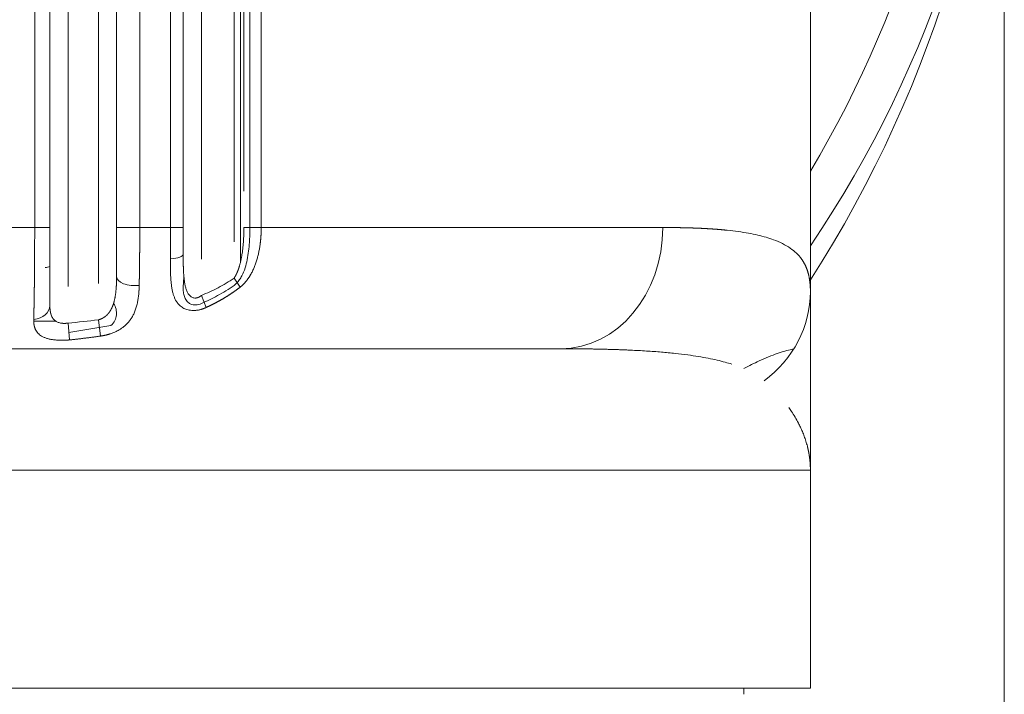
# Model space of a CAD drawing. Header units: millimetres. Extents: x 25069 to 61396, y 8621 to 21558.
# Tile 449 of 656: x 50075 to 50156, y 15989 to 16045. Entities that reach past the tile are written whole.
import ezdxf

# ---------------------------------------------------------------- set-up
doc = ezdxf.new("R2010")
doc.units = ezdxf.units.MM
doc.layers.add('10', color=7, linetype='Continuous')

msp = doc.modelspace()

# ---------------------------------------------------------------- linework, layer by layer
at = {"layer": '10', "color": 7, "linetype": 'Continuous', "lineweight": 15}
for p, q in [((50139.786, 16141.241), (50139.786, 16022.107)), ((50092.759, 16122.592), (50092.759, 16024.527)), ((50093.536, 16122.498), (50093.536, 16027.393)), ((50077.036, 16122.218), (50077.036, 16020.941)), ((50082.536, 16023.314), (50082.536, 16122.218)), ((50082.536, 16027.393), (50082.536, 16121.929)), ((50088.036, 16122.218), (50088.036, 16025.139)), ((50088.036, 16122.135), (50088.036, 16027.393)), ((50077.036, 16121.414), (50077.036, 16027.393)), ((50078.536, 16119.617), (50078.536, 16022.515)), ((50081.036, 16022.779), (50081.036, 16119.618)), ((50089.536, 16119.617), (50089.536, 16024.79)), ((50092.229, 16026.217), (50092.229, 16119.618)), ((50093.046, 16030.394), (50093.046, 16119.553)), ((50094.474, 16119.522), (50094.474, 16027.393)), ((50084.451, 16118.542), (50084.451, 16027.393)), ((50087.001, 16027.393), (50087.001, 16118.752)), ((50075.781, 16027.393), (50075.781, 16118.018)), ((50155.786, 16077.893), (50155.786, 16011.393)), ((50073.231, 16027.393), (50075.781, 16027.393)), ((50075.781, 16027.393), (50077.036, 16027.393)), ((50084.451, 16027.393), (50082.536, 16027.393)), ((50084.451, 16027.393), (50087.001, 16027.393)), ((50087.001, 16027.393), (50088.036, 16027.393)), ((50094.474, 16027.393), (50093.046, 16027.393)), ((50094.474, 16027.393), (50127.607, 16027.393)), ((50092.74, 16022.479), (50092.229, 16023.217)), ((50089.942, 16020.8), (50089.536, 16021.789)), ((50077.504, 16019.682), (50075.703, 16019.67)), ((50078.659, 16018.124), (50078.536, 16019.514)), ((50078.605, 16018.739), (50082.067, 16019.312)), ((50081.205, 16018.436), (50081.036, 16019.779)), ((50119.199, 16017.393), (50007.373, 16017.393)), ((50155.786, 15987.893), (50155.786, 16011.393)), ((50139.786, 16007.393), (49986.786, 16007.393)), ((50139.786, 15989.393), (50139.786, 16007.393)), ((50139.786, 15989.393), (50064.696, 15989.393)), ((50134.286, 15988.893), (50134.286, 15989.393))]:
    msp.add_line(p, q, dxfattribs=at)
for centre, radius, start, end in [((50063.286, 16077.893), 89.185, 329.0625, 30.93187), ((50063.286, 16077.893), 92.5, 325.79437, 359.31118), ((50063.286, 16077.893), 92.5, 325.79437, 359.31118), ((50076.642, 16025.093), 1, 270, 293.2453)]:
    msp.add_arc(centre, radius, start, end, dxfattribs=at)
for centre, major_axis, ratio, start_param, end_param in [((50063.286, 16077.893), (0, -97.5), 0.948718, 0.973796, 1.570796), ((50119.199, 16027.393), (0, 10), 0.840795, 3.141593, 4.712389), ((50086.536, 16025.191), (-1.5, 0), 0.271605, 1.876098, 3.141593), ((50084.036, 16023.338), (1.5, 0), 0.49234, 3.141593, 4.961484), ((50129.786, 16022.107), (10, 0), 0.935222, 5.377816, 6.283185), ((50075.536, 16020.954), (-1.5, 0), 0.762217, 1.682021, 3.141593)]:
    msp.add_ellipse(centre, major_axis=major_axis, ratio=ratio, start_param=start_param, end_param=end_param, dxfattribs=at)
for points, knots in [([(50075.703, 16019.818), (50075.703, 16019.829), (50075.704, 16019.852), (50075.705, 16019.886), (50075.705, 16019.92), (50075.706, 16019.954), (50075.707, 16019.988), (50075.708, 16020.023), (50075.709, 16020.058), (50075.71, 16020.093), (50075.711, 16020.128), (50075.712, 16020.163), (50075.713, 16020.199), (50075.713, 16020.234), (50075.714, 16020.27), (50075.715, 16020.306), (50075.716, 16020.342), (50075.717, 16020.378), (50075.718, 16020.415), (50075.718, 16020.452), (50075.719, 16020.488), (50075.72, 16020.525), (50075.721, 16020.562), (50075.722, 16020.6), (50075.722, 16020.637), (50075.723, 16020.675), (50075.724, 16020.713), (50075.725, 16020.75), (50075.726, 16020.789), (50075.726, 16020.827), (50075.727, 16020.865), (50075.728, 16020.904), (50075.729, 16020.942), (50075.729, 16020.981), (50075.73, 16021.02), (50075.731, 16021.059), (50075.732, 16021.099), (50075.732, 16021.138), (50075.733, 16021.177), (50075.734, 16021.217), (50075.735, 16021.257), (50075.735, 16021.297), (50075.736, 16021.337), (50075.737, 16021.377), (50075.737, 16021.418), (50075.738, 16021.458), (50075.739, 16021.499), (50075.739, 16021.54), (50075.74, 16021.58), (50075.741, 16021.621), (50075.741, 16021.663), (50075.742, 16021.704), (50075.743, 16021.745), (50075.743, 16021.787), (50075.744, 16021.828), (50075.745, 16021.87), (50075.745, 16021.912), (50075.746, 16021.954), (50075.746, 16021.996), (50075.747, 16022.038), (50075.748, 16022.081), (50075.748, 16022.123), (50075.749, 16022.166), (50075.749, 16022.208), (50075.75, 16022.251), (50075.75, 16022.294), (50075.751, 16022.337), (50075.752, 16022.38), (50075.752, 16022.423), (50075.753, 16022.467), (50075.753, 16022.51), (50075.754, 16022.554), (50075.754, 16022.597), (50075.755, 16022.641), (50075.755, 16022.685), (50075.756, 16022.729), (50075.756, 16022.773), (50075.757, 16022.817), (50075.757, 16022.861), (50075.758, 16022.905), (50075.758, 16022.95), (50075.759, 16022.994), (50075.759, 16023.039), (50075.76, 16023.083), (50075.76, 16023.128), (50075.761, 16023.173), (50075.761, 16023.231), (50075.762, 16023.303), (50075.763, 16023.389), (50075.764, 16023.476), (50075.765, 16023.562), (50075.765, 16023.649), (50075.766, 16023.737), (50075.767, 16023.824), (50075.768, 16023.912), (50075.768, 16024), (50075.769, 16024.089), (50075.77, 16024.178), (50075.77, 16024.267), (50075.771, 16024.356), (50075.772, 16024.446), (50075.772, 16024.535), (50075.773, 16024.625), (50075.773, 16024.716), (50075.774, 16024.806), (50075.774, 16024.897), (50075.775, 16024.988), (50075.775, 16025.079), (50075.776, 16025.17), (50075.776, 16025.261), (50075.777, 16025.353), (50075.777, 16025.445), (50075.778, 16025.537), (50075.778, 16025.629), (50075.778, 16025.721), (50075.779, 16025.813), (50075.779, 16025.905), (50075.779, 16025.998), (50075.779, 16026.091), (50075.78, 16026.183), (50075.78, 16026.276), (50075.78, 16026.369), (50075.78, 16026.462), (50075.781, 16026.555), (50075.781, 16026.648), (50075.781, 16026.741), (50075.781, 16026.834), (50075.781, 16026.927), (50075.781, 16027.021), (50075.781, 16027.114), (50075.781, 16027.207), (50075.781, 16027.3), (50075.781, 16027.362), (50075.781, 16027.393)], [0, 0, 0, 0, 0.006009, 0.012014, 0.018016, 0.024016, 0.030012, 0.036005, 0.041994, 0.047981, 0.053964, 0.059945, 0.065922, 0.071896, 0.077867, 0.083835, 0.089799, 0.095761, 0.101719, 0.107675, 0.113627, 0.119576, 0.125522, 0.131464, 0.137404, 0.14334, 0.149274, 0.155204, 0.161131, 0.167055, 0.172976, 0.178894, 0.184809, 0.19072, 0.196629, 0.202534, 0.208436, 0.214335, 0.220231, 0.226124, 0.232014, 0.237901, 0.243785, 0.249665, 0.255543, 0.261417, 0.267288, 0.273157, 0.279022, 0.284884, 0.290743, 0.296599, 0.302451, 0.308301, 0.314148, 0.319991, 0.325832, 0.331669, 0.337504, 0.343335, 0.349163, 0.354989, 0.360811, 0.36663, 0.372446, 0.378259, 0.384069, 0.389876, 0.39568, 0.40148, 0.407278, 0.413073, 0.418865, 0.424653, 0.430439, 0.436221, 0.442001, 0.447777, 0.453551, 0.459321, 0.465089, 0.470853, 0.476615, 0.482373, 0.488129, 0.493881, 0.499631, 0.510575, 0.521516, 0.532454, 0.543389, 0.554321, 0.565249, 0.576175, 0.587097, 0.598016, 0.608932, 0.619845, 0.630755, 0.641661, 0.652565, 0.663466, 0.674364, 0.685259, 0.696151, 0.70704, 0.717926, 0.728809, 0.739689, 0.750566, 0.761441, 0.772313, 0.783182, 0.794048, 0.804911, 0.815772, 0.82663, 0.837485, 0.848337, 0.859187, 0.870034, 0.880879, 0.891721, 0.90256, 0.913397, 0.924231, 0.935062, 0.945892, 0.956718, 0.967542, 0.978364, 0.989183, 1, 1, 1, 1]), ([(50077.036, 16027.393), (50077.036, 16027.085), (50077.036, 16026.779), (50077.036, 16026.17), (50077.036, 16025.865), (50077.036, 16024.968), (50077.036, 16024.394), (50077.036, 16023.566), (50077.036, 16023.295), (50077.036, 16022.77), (50077.036, 16022.518), (50077.036, 16021.794), (50077.036, 16021.353), (50077.036, 16020.954)], [0, 0, 0, 0, 0.125, 0.125, 0.25, 0.25, 0.5, 0.5, 0.625, 0.625, 0.75, 0.75, 1, 1, 1, 1]), ([(50082.536, 16023.338), (50082.536, 16023.647), (50082.536, 16023.967), (50082.536, 16024.624), (50082.536, 16024.963), (50082.536, 16025.985), (50082.536, 16026.681), (50082.536, 16027.393)], [0, 0, 0, 0, 0.25, 0.25, 0.5, 0.5, 1, 1, 1, 1]), ([(50084.451, 16027.393), (50084.451, 16027.376), (50084.451, 16027.342), (50084.451, 16027.29), (50084.451, 16027.239), (50084.451, 16027.187), (50084.451, 16027.136), (50084.451, 16027.084), (50084.451, 16027.033), (50084.451, 16026.981), (50084.451, 16026.93), (50084.451, 16026.878), (50084.451, 16026.827), (50084.451, 16026.775), (50084.45, 16026.724), (50084.45, 16026.673), (50084.45, 16026.621), (50084.45, 16026.57), (50084.45, 16026.518), (50084.45, 16026.467), (50084.45, 16026.416), (50084.449, 16026.364), (50084.449, 16026.313), (50084.449, 16026.262), (50084.449, 16026.21), (50084.449, 16026.159), (50084.448, 16026.108), (50084.448, 16026.057), (50084.448, 16026.005), (50084.448, 16025.954), (50084.447, 16025.903), (50084.447, 16025.852), (50084.447, 16025.801), (50084.446, 16025.75), (50084.446, 16025.699), (50084.446, 16025.648), (50084.445, 16025.597), (50084.445, 16025.546), (50084.445, 16025.495), (50084.444, 16025.445), (50084.444, 16025.394), (50084.444, 16025.343), (50084.443, 16025.293), (50084.443, 16025.242), (50084.442, 16025.192), (50084.442, 16025.141), (50084.441, 16025.091), (50084.441, 16025.04), (50084.441, 16024.99), (50084.44, 16024.94), (50084.44, 16024.889), (50084.439, 16024.839), (50084.439, 16024.789), (50084.438, 16024.739), (50084.438, 16024.689), (50084.437, 16024.639), (50084.437, 16024.59), (50084.436, 16024.54), (50084.435, 16024.49), (50084.435, 16024.441), (50084.434, 16024.391), (50084.434, 16024.342), (50084.433, 16024.292), (50084.433, 16024.243), (50084.432, 16024.194), (50084.431, 16024.144), (50084.431, 16024.095), (50084.43, 16024.046), (50084.429, 16023.998), (50084.429, 16023.949), (50084.428, 16023.9), (50084.427, 16023.851), (50084.427, 16023.803), (50084.426, 16023.754), (50084.425, 16023.706), (50084.424, 16023.658), (50084.424, 16023.609), (50084.423, 16023.561), (50084.422, 16023.513), (50084.421, 16023.466), (50084.421, 16023.418), (50084.42, 16023.37), (50084.419, 16023.322), (50084.418, 16023.275), (50084.417, 16023.228), (50084.417, 16023.18), (50084.416, 16023.133), (50084.415, 16023.086), (50084.414, 16023.039), (50084.413, 16022.992), (50084.412, 16022.946), (50084.412, 16022.899), (50084.411, 16022.852), (50084.41, 16022.806), (50084.409, 16022.76), (50084.408, 16022.714), (50084.407, 16022.668), (50084.406, 16022.637), (50084.406, 16022.622)], [0, 0, 0, 0, 0.010324, 0.020649, 0.030976, 0.041304, 0.051633, 0.061965, 0.072297, 0.082631, 0.092967, 0.103304, 0.113643, 0.123984, 0.134326, 0.14467, 0.155015, 0.165362, 0.175711, 0.186061, 0.196414, 0.206767, 0.217123, 0.227481, 0.23784, 0.248201, 0.258564, 0.268929, 0.279295, 0.289664, 0.300034, 0.310406, 0.32078, 0.331156, 0.341535, 0.351915, 0.362297, 0.372681, 0.383067, 0.393455, 0.403845, 0.414237, 0.424632, 0.435028, 0.445427, 0.455827, 0.46623, 0.476635, 0.487043, 0.497452, 0.507864, 0.518278, 0.528694, 0.539112, 0.549533, 0.559956, 0.570381, 0.580809, 0.591239, 0.601671, 0.612106, 0.622543, 0.632982, 0.643424, 0.653869, 0.664316, 0.674765, 0.685217, 0.695671, 0.706128, 0.716587, 0.727049, 0.737514, 0.747981, 0.75845, 0.768922, 0.779397, 0.789875, 0.800355, 0.810838, 0.821323, 0.831811, 0.842302, 0.852796, 0.863292, 0.873791, 0.884293, 0.894798, 0.905305, 0.915816, 0.926329, 0.936844, 0.947363, 0.957885, 0.968409, 0.978937, 0.989467, 1, 1, 1, 1]), ([(50086.987, 16024.803), (50086.987, 16024.819), (50086.988, 16024.853), (50086.988, 16024.902), (50086.989, 16024.952), (50086.989, 16025.002), (50086.99, 16025.052), (50086.99, 16025.102), (50086.991, 16025.152), (50086.991, 16025.202), (50086.992, 16025.253), (50086.992, 16025.303), (50086.993, 16025.353), (50086.993, 16025.404), (50086.993, 16025.454), (50086.994, 16025.505), (50086.994, 16025.555), (50086.995, 16025.606), (50086.995, 16025.656), (50086.995, 16025.707), (50086.996, 16025.758), (50086.996, 16025.808), (50086.996, 16025.859), (50086.997, 16025.91), (50086.997, 16025.961), (50086.997, 16026.012), (50086.998, 16026.062), (50086.998, 16026.113), (50086.998, 16026.164), (50086.998, 16026.215), (50086.999, 16026.266), (50086.999, 16026.317), (50086.999, 16026.369), (50086.999, 16026.42), (50087, 16026.471), (50087, 16026.522), (50087, 16026.573), (50087, 16026.624), (50087, 16026.675), (50087, 16026.727), (50087, 16026.778), (50087.001, 16026.829), (50087.001, 16026.88), (50087.001, 16026.932), (50087.001, 16026.983), (50087.001, 16027.034), (50087.001, 16027.085), (50087.001, 16027.137), (50087.001, 16027.188), (50087.001, 16027.239), (50087.001, 16027.291), (50087.001, 16027.342), (50087.001, 16027.376), (50087.001, 16027.393)], [0, 0, 0, 0, 0.019674, 0.039345, 0.059012, 0.078676, 0.098337, 0.117995, 0.13765, 0.157302, 0.17695, 0.196596, 0.216239, 0.235879, 0.255516, 0.27515, 0.294782, 0.31441, 0.334036, 0.35366, 0.37328, 0.392899, 0.412514, 0.432127, 0.451738, 0.471346, 0.490952, 0.510555, 0.530156, 0.549755, 0.569352, 0.588947, 0.608539, 0.628129, 0.647717, 0.667304, 0.686888, 0.70647, 0.72605, 0.745629, 0.765206, 0.784781, 0.804354, 0.823925, 0.843495, 0.863064, 0.88263, 0.902196, 0.921759, 0.941321, 0.960882, 0.980442, 1, 1, 1, 1]), ([(50092.229, 16023.217), (50092.232, 16023.222), (50092.24, 16023.232), (50092.251, 16023.248), (50092.261, 16023.264), (50092.272, 16023.28), (50092.283, 16023.296), (50092.294, 16023.313), (50092.304, 16023.33), (50092.315, 16023.347), (50092.326, 16023.365), (50092.336, 16023.383), (50092.346, 16023.401), (50092.357, 16023.419), (50092.367, 16023.437), (50092.377, 16023.456), (50092.387, 16023.475), (50092.398, 16023.495), (50092.408, 16023.514), (50092.418, 16023.534), (50092.428, 16023.554), (50092.437, 16023.575), (50092.447, 16023.595), (50092.457, 16023.616), (50092.467, 16023.637), (50092.476, 16023.659), (50092.486, 16023.68), (50092.495, 16023.702), (50092.504, 16023.724), (50092.514, 16023.747), (50092.523, 16023.769), (50092.532, 16023.792), (50092.541, 16023.816), (50092.55, 16023.839), (50092.559, 16023.863), (50092.568, 16023.887), (50092.577, 16023.911), (50092.586, 16023.936), (50092.595, 16023.96), (50092.603, 16023.985), (50092.612, 16024.011), (50092.621, 16024.036), (50092.629, 16024.062), (50092.637, 16024.088), (50092.646, 16024.114), (50092.654, 16024.141), (50092.662, 16024.168), (50092.692, 16024.266), (50092.739, 16024.44), (50092.799, 16024.696), (50092.852, 16024.965), (50092.897, 16025.236), (50092.934, 16025.505), (50092.965, 16025.77), (50092.991, 16026.04), (50093.008, 16026.263), (50093.018, 16026.434), (50093.025, 16026.553), (50093.03, 16026.672), (50093.035, 16026.791), (50093.039, 16026.911), (50093.042, 16027.031), (50093.044, 16027.151), (50093.045, 16027.272), (50093.046, 16027.353), (50093.046, 16027.393)], [0, 0, 0, 0, 0.00439, 0.008821, 0.013295, 0.017811, 0.02237, 0.026973, 0.031619, 0.036309, 0.041045, 0.045824, 0.05065, 0.055521, 0.060438, 0.065401, 0.070411, 0.075468, 0.080572, 0.085724, 0.090923, 0.096171, 0.101467, 0.106812, 0.112206, 0.117649, 0.123141, 0.128683, 0.134275, 0.139918, 0.14561, 0.151353, 0.157147, 0.162992, 0.168888, 0.174836, 0.180835, 0.186885, 0.192988, 0.199143, 0.20535, 0.211609, 0.217921, 0.224286, 0.230704, 0.237175, 0.243699, 0.250276, 0.308571, 0.36962, 0.433497, 0.500265, 0.560817, 0.622625, 0.685721, 0.750137, 0.777601, 0.805134, 0.832739, 0.860419, 0.888174, 0.916008, 0.943923, 0.971919, 1, 1, 1, 1]), ([(50092.235, 16022.621), (50092.316, 16022.679), (50092.391, 16022.746), (50092.544, 16022.903), (50092.62, 16022.998), (50092.756, 16023.195), (50092.817, 16023.296), (50092.982, 16023.61), (50093.07, 16023.832), (50093.215, 16024.281), (50093.271, 16024.509), (50093.411, 16025.203), (50093.465, 16025.681), (50093.524, 16026.57), (50093.536, 16026.982), (50093.536, 16027.393)], [0, 0, 0, 0, 0.057097, 0.057097, 0.127263, 0.127263, 0.197429, 0.197429, 0.337762, 0.337762, 0.478094, 0.478094, 0.758759, 0.758759, 1, 1, 1, 1]), ([(50094.474, 16027.393), (50094.474, 16027.377), (50094.474, 16027.345), (50094.474, 16027.297), (50094.473, 16027.249), (50094.473, 16027.202), (50094.472, 16027.154), (50094.471, 16027.107), (50094.469, 16027.059), (50094.468, 16027.012), (50094.466, 16026.965), (50094.464, 16026.918), (50094.462, 16026.871), (50094.459, 16026.824), (50094.457, 16026.777), (50094.454, 16026.731), (50094.451, 16026.684), (50094.448, 16026.638), (50094.445, 16026.592), (50094.441, 16026.546), (50094.437, 16026.5), (50094.433, 16026.454), (50094.429, 16026.408), (50094.425, 16026.362), (50094.42, 16026.317), (50094.415, 16026.272), (50094.411, 16026.226), (50094.405, 16026.181), (50094.4, 16026.136), (50094.395, 16026.091), (50094.376, 16025.944), (50094.339, 16025.698), (50094.276, 16025.362), (50094.202, 16025.041), (50094.13, 16024.778), (50094.065, 16024.568), (50094.01, 16024.407), (50093.954, 16024.253), (50093.893, 16024.1), (50093.826, 16023.947), (50093.755, 16023.795), (50093.68, 16023.648), (50093.618, 16023.536), (50093.571, 16023.456), (50093.541, 16023.406), (50093.511, 16023.357), (50093.48, 16023.309), (50093.45, 16023.263), (50093.418, 16023.217), (50093.387, 16023.171), (50093.355, 16023.127), (50093.323, 16023.084), (50093.291, 16023.042), (50093.259, 16023), (50093.226, 16022.959), (50093.193, 16022.92), (50093.159, 16022.881), (50093.126, 16022.843), (50093.092, 16022.805), (50093.058, 16022.769), (50093.024, 16022.733), (50092.989, 16022.699), (50092.954, 16022.665), (50092.919, 16022.632), (50092.884, 16022.6), (50092.848, 16022.569), (50092.813, 16022.538), (50092.777, 16022.508), (50092.752, 16022.489), (50092.74, 16022.479)], [0, 0, 0, 0, 0.008861, 0.017703, 0.026525, 0.035329, 0.044113, 0.052878, 0.061625, 0.070353, 0.079062, 0.087752, 0.096423, 0.105076, 0.113711, 0.122327, 0.130924, 0.139504, 0.148065, 0.156608, 0.165132, 0.173639, 0.182128, 0.190599, 0.199051, 0.207487, 0.215904, 0.224304, 0.232686, 0.241051, 0.249398, 0.31544, 0.379039, 0.44024, 0.499097, 0.531881, 0.563647, 0.594406, 0.624173, 0.656412, 0.687974, 0.718882, 0.749161, 0.760129, 0.770977, 0.781706, 0.792318, 0.802814, 0.813196, 0.823466, 0.833625, 0.843675, 0.853619, 0.863458, 0.873194, 0.882829, 0.892365, 0.901806, 0.911152, 0.920407, 0.929572, 0.938651, 0.947645, 0.956558, 0.965393, 0.974151, 0.982836, 0.991452, 1, 1, 1, 1]), ([(50127.607, 16027.393), (50127.632, 16027.393), (50127.682, 16027.393), (50127.756, 16027.393), (50127.83, 16027.393), (50127.904, 16027.393), (50127.977, 16027.393), (50128.05, 16027.392), (50128.123, 16027.392), (50128.196, 16027.391), (50128.268, 16027.391), (50128.34, 16027.39), (50128.412, 16027.39), (50128.483, 16027.389), (50128.554, 16027.388), (50128.625, 16027.387), (50128.695, 16027.386), (50128.765, 16027.385), (50128.835, 16027.384), (50128.905, 16027.383), (50128.974, 16027.382), (50129.043, 16027.381), (50129.111, 16027.38), (50129.18, 16027.378), (50129.248, 16027.377), (50129.315, 16027.375), (50129.383, 16027.374), (50129.45, 16027.372), (50129.517, 16027.371), (50129.584, 16027.369), (50129.65, 16027.367), (50129.716, 16027.365), (50129.782, 16027.363), (50129.847, 16027.362), (50129.912, 16027.36), (50129.977, 16027.357), (50130.042, 16027.355), (50130.106, 16027.353), (50130.17, 16027.351), (50130.234, 16027.348), (50130.297, 16027.346), (50130.36, 16027.344), (50130.423, 16027.341), (50130.485, 16027.339), (50130.548, 16027.336), (50130.61, 16027.333), (50130.672, 16027.33), (50130.733, 16027.328), (50130.794, 16027.325), (50130.855, 16027.322), (50130.916, 16027.319), (50130.976, 16027.316), (50131.036, 16027.313), (50131.096, 16027.309), (50131.155, 16027.306), (50131.214, 16027.303), (50131.273, 16027.299), (50131.332, 16027.296), (50131.391, 16027.293), (50131.449, 16027.289), (50131.507, 16027.285), (50131.564, 16027.282), (50131.621, 16027.278), (50131.678, 16027.274), (50131.735, 16027.27), (50131.792, 16027.266), (50131.848, 16027.262), (50131.904, 16027.258), (50131.96, 16027.254), (50132.015, 16027.25), (50132.07, 16027.246), (50132.125, 16027.241), (50132.18, 16027.237), (50132.234, 16027.233), (50132.288, 16027.228), (50132.342, 16027.223), (50132.396, 16027.219), (50132.449, 16027.214), (50132.502, 16027.209), (50132.555, 16027.205), (50132.608, 16027.2), (50132.66, 16027.195), (50132.712, 16027.19), (50132.764, 16027.185), (50132.815, 16027.18), (50132.867, 16027.174), (50133.219, 16027.138), (50133.843, 16027.063), (50134.683, 16026.929), (50135.444, 16026.773), (50136.13, 16026.594), (50136.825, 16026.365), (50137.502, 16026.074), (50138.13, 16025.705), (50138.643, 16025.289), (50138.931, 16024.962), (50139.074, 16024.764), (50139.108, 16024.715), (50139.141, 16024.665), (50139.173, 16024.615), (50139.205, 16024.565), (50139.235, 16024.514), (50139.264, 16024.462), (50139.293, 16024.41), (50139.321, 16024.358), (50139.347, 16024.305), (50139.373, 16024.252), (50139.398, 16024.198), (50139.422, 16024.144), (50139.445, 16024.089), (50139.468, 16024.034), (50139.489, 16023.979), (50139.51, 16023.923), (50139.53, 16023.867), (50139.549, 16023.81), (50139.567, 16023.753), (50139.585, 16023.695), (50139.601, 16023.637), (50139.617, 16023.578), (50139.632, 16023.519), (50139.646, 16023.46), (50139.66, 16023.4), (50139.673, 16023.339), (50139.685, 16023.278), (50139.696, 16023.217), (50139.707, 16023.155), (50139.717, 16023.093), (50139.726, 16023.031), (50139.735, 16022.968), (50139.743, 16022.904), (50139.75, 16022.84), (50139.756, 16022.776), (50139.762, 16022.711), (50139.767, 16022.646), (50139.772, 16022.58), (50139.776, 16022.514), (50139.779, 16022.447), (50139.782, 16022.38), (50139.784, 16022.313), (50139.785, 16022.245), (50139.786, 16022.176), (50139.786, 16022.13), (50139.786, 16022.107)], [0, 0, 0, 0, 0.003121, 0.006238, 0.009351, 0.01246, 0.015564, 0.018665, 0.021762, 0.024854, 0.027942, 0.031027, 0.034107, 0.037183, 0.040256, 0.043324, 0.046388, 0.049448, 0.052504, 0.055555, 0.058603, 0.061647, 0.064687, 0.067722, 0.070754, 0.073781, 0.076805, 0.079824, 0.082839, 0.085851, 0.088858, 0.091861, 0.09486, 0.097855, 0.100846, 0.103833, 0.106816, 0.109795, 0.112769, 0.11574, 0.118707, 0.12167, 0.124628, 0.127583, 0.130533, 0.13348, 0.136422, 0.13936, 0.142295, 0.145225, 0.148151, 0.151074, 0.153992, 0.156906, 0.159816, 0.162722, 0.165624, 0.168522, 0.171416, 0.174306, 0.177192, 0.180074, 0.182952, 0.185825, 0.188695, 0.191561, 0.194423, 0.19728, 0.200134, 0.202984, 0.205829, 0.208671, 0.211508, 0.214342, 0.217171, 0.219997, 0.222818, 0.225636, 0.228449, 0.231259, 0.234064, 0.236865, 0.239663, 0.242456, 0.245246, 0.248031, 0.250812, 0.302891, 0.353852, 0.403704, 0.452453, 0.500107, 0.565577, 0.62908, 0.690643, 0.750296, 0.756165, 0.762013, 0.767842, 0.77365, 0.779438, 0.785207, 0.790955, 0.796683, 0.802392, 0.808081, 0.813749, 0.819399, 0.825028, 0.830638, 0.836228, 0.841798, 0.847349, 0.85288, 0.858392, 0.863884, 0.869357, 0.87481, 0.880245, 0.88566, 0.891055, 0.896432, 0.901789, 0.907127, 0.912446, 0.917746, 0.923027, 0.92829, 0.933533, 0.938757, 0.943963, 0.94915, 0.954318, 0.959468, 0.964599, 0.969711, 0.974805, 0.979881, 0.984938, 0.989977, 0.994998, 1, 1, 1, 1]), ([(50088.036, 16025.191), (50088.036, 16025.171), (50088.036, 16025.131), (50088.036, 16025.072), (50088.036, 16025.012), (50088.037, 16024.953), (50088.037, 16024.894), (50088.037, 16024.836), (50088.038, 16024.778), (50088.038, 16024.72), (50088.039, 16024.663), (50088.039, 16024.606), (50088.04, 16024.549), (50088.041, 16024.493), (50088.042, 16024.437), (50088.043, 16024.381), (50088.044, 16024.325), (50088.045, 16024.27), (50088.046, 16024.216), (50088.048, 16024.161), (50088.05, 16024.107), (50088.051, 16024.054), (50088.056, 16023.911), (50088.066, 16023.687), (50088.087, 16023.388), (50088.115, 16023.108), (50088.146, 16022.88), (50088.179, 16022.697), (50088.209, 16022.557), (50088.243, 16022.425), (50088.283, 16022.293), (50088.332, 16022.162), (50088.39, 16022.036), (50088.454, 16021.924), (50088.531, 16021.818), (50088.624, 16021.721), (50088.736, 16021.643), (50088.858, 16021.592), (50088.953, 16021.577), (50089.015, 16021.575), (50089.042, 16021.576), (50089.069, 16021.578), (50089.096, 16021.581), (50089.123, 16021.585), (50089.151, 16021.59), (50089.178, 16021.596), (50089.205, 16021.604), (50089.233, 16021.613), (50089.261, 16021.623), (50089.288, 16021.634), (50089.316, 16021.647), (50089.343, 16021.66), (50089.371, 16021.675), (50089.399, 16021.691), (50089.426, 16021.708), (50089.454, 16021.727), (50089.482, 16021.746), (50089.509, 16021.767), (50089.527, 16021.782), (50089.536, 16021.789)], [0, 0, 0, 0, 0.012457, 0.024852, 0.037186, 0.049459, 0.061671, 0.073823, 0.085914, 0.097944, 0.109915, 0.121827, 0.133678, 0.145471, 0.157205, 0.16888, 0.180497, 0.192056, 0.203557, 0.215001, 0.226387, 0.237717, 0.24899, 0.316448, 0.380444, 0.441068, 0.498426, 0.531833, 0.563775, 0.59429, 0.623423, 0.657861, 0.69006, 0.720168, 0.748366, 0.783265, 0.815227, 0.845106, 0.87394, 0.87982, 0.885686, 0.89155, 0.897421, 0.903308, 0.909224, 0.915176, 0.921176, 0.927232, 0.933354, 0.939551, 0.945831, 0.952204, 0.958675, 0.965254, 0.971948, 0.978763, 0.985706, 0.992783, 1, 1, 1, 1]), ([(50089.942, 16020.8), (50089.935, 16020.796), (50089.92, 16020.79), (50089.897, 16020.779), (50089.875, 16020.769), (50089.852, 16020.76), (50089.829, 16020.75), (50089.807, 16020.741), (50089.784, 16020.732), (50089.761, 16020.723), (50089.738, 16020.714), (50089.716, 16020.706), (50089.693, 16020.697), (50089.67, 16020.689), (50089.648, 16020.682), (50089.625, 16020.674), (50089.602, 16020.667), (50089.579, 16020.66), (50089.557, 16020.653), (50089.534, 16020.646), (50089.482, 16020.631), (50089.4, 16020.61), (50089.29, 16020.587), (50089.18, 16020.57), (50089.033, 16020.553), (50088.852, 16020.545), (50088.641, 16020.559), (50088.44, 16020.594), (50088.256, 16020.65), (50088.087, 16020.723), (50087.934, 16020.813), (50087.792, 16020.921), (50087.655, 16021.055), (50087.524, 16021.219), (50087.404, 16021.415), (50087.302, 16021.636), (50087.216, 16021.88), (50087.146, 16022.148), (50087.089, 16022.445), (50087.046, 16022.77), (50087.02, 16023.063), (50087.005, 16023.314), (50086.996, 16023.515), (50086.989, 16023.725), (50086.986, 16023.894), (50086.985, 16024.02), (50086.984, 16024.099), (50086.984, 16024.181), (50086.984, 16024.265), (50086.984, 16024.35), (50086.984, 16024.437), (50086.985, 16024.526), (50086.985, 16024.616), (50086.986, 16024.709), (50086.987, 16024.771), (50086.987, 16024.803)], [0, 0, 0, 0, 0.003417, 0.00682, 0.010211, 0.01359, 0.016957, 0.020312, 0.023657, 0.026992, 0.030316, 0.033631, 0.036937, 0.040235, 0.043524, 0.046806, 0.050081, 0.053349, 0.056612, 0.059868, 0.06312, 0.078964, 0.094632, 0.110186, 0.125689, 0.157075, 0.188494, 0.219812, 0.251655, 0.281715, 0.312399, 0.344044, 0.376956, 0.416774, 0.458385, 0.502125, 0.546801, 0.593932, 0.643718, 0.696325, 0.751899, 0.781538, 0.812024, 0.843368, 0.875582, 0.887043, 0.898722, 0.910617, 0.922731, 0.935062, 0.947612, 0.96038, 0.973367, 0.986574, 1, 1, 1, 1]), ([(50081.036, 16019.779), (50081.042, 16019.781), (50081.053, 16019.783), (50081.069, 16019.788), (50081.085, 16019.792), (50081.102, 16019.797), (50081.118, 16019.802), (50081.134, 16019.807), (50081.15, 16019.813), (50081.167, 16019.818), (50081.183, 16019.824), (50081.199, 16019.83), (50081.215, 16019.836), (50081.231, 16019.842), (50081.246, 16019.848), (50081.262, 16019.855), (50081.278, 16019.862), (50081.294, 16019.869), (50081.309, 16019.876), (50081.325, 16019.883), (50081.34, 16019.891), (50081.356, 16019.898), (50081.371, 16019.906), (50081.386, 16019.914), (50081.402, 16019.923), (50081.417, 16019.931), (50081.432, 16019.94), (50081.447, 16019.948), (50081.462, 16019.957), (50081.476, 16019.967), (50081.491, 16019.976), (50081.506, 16019.986), (50081.52, 16019.995), (50081.535, 16020.005), (50081.549, 16020.015), (50081.564, 16020.026), (50081.578, 16020.036), (50081.592, 16020.047), (50081.606, 16020.057), (50081.62, 16020.069), (50081.634, 16020.08), (50081.648, 16020.091), (50081.662, 16020.103), (50081.675, 16020.114), (50081.689, 16020.126), (50081.702, 16020.138), (50081.715, 16020.151), (50081.729, 16020.163), (50081.742, 16020.176), (50081.755, 16020.189), (50081.768, 16020.202), (50081.78, 16020.215), (50081.793, 16020.228), (50081.806, 16020.242), (50081.818, 16020.256), (50081.831, 16020.27), (50081.843, 16020.284), (50081.855, 16020.298), (50081.867, 16020.313), (50081.879, 16020.327), (50081.891, 16020.342), (50081.903, 16020.357), (50081.915, 16020.372), (50081.926, 16020.388), (50081.938, 16020.403), (50081.949, 16020.419), (50081.96, 16020.435), (50081.971, 16020.451), (50081.982, 16020.468), (50081.993, 16020.484), (50082.004, 16020.501), (50082.015, 16020.518), (50082.025, 16020.535), (50082.036, 16020.552), (50082.046, 16020.57), (50082.056, 16020.587), (50082.066, 16020.605), (50082.076, 16020.623), (50082.086, 16020.641), (50082.096, 16020.66), (50082.106, 16020.678), (50082.115, 16020.697), (50082.125, 16020.716), (50082.134, 16020.735), (50082.143, 16020.754), (50082.152, 16020.774), (50082.161, 16020.793), (50082.17, 16020.813), (50082.179, 16020.833), (50082.188, 16020.853), (50082.196, 16020.874), (50082.204, 16020.894), (50082.213, 16020.915), (50082.221, 16020.936), (50082.229, 16020.957), (50082.237, 16020.978), (50082.245, 16021), (50082.253, 16021.021), (50082.26, 16021.043), (50082.268, 16021.065), (50082.275, 16021.088), (50082.282, 16021.11), (50082.289, 16021.132), (50082.297, 16021.155), (50082.303, 16021.178), (50082.31, 16021.201), (50082.317, 16021.225), (50082.324, 16021.248), (50082.335, 16021.289), (50082.35, 16021.349), (50082.369, 16021.428), (50082.387, 16021.508), (50082.404, 16021.59), (50082.419, 16021.673), (50082.434, 16021.758), (50082.447, 16021.845), (50082.459, 16021.933), (50082.471, 16022.023), (50082.481, 16022.115), (50082.49, 16022.208), (50082.499, 16022.303), (50082.506, 16022.399), (50082.513, 16022.497), (50082.519, 16022.596), (50082.524, 16022.698), (50082.528, 16022.8), (50082.531, 16022.905), (50082.533, 16023.011), (50082.535, 16023.118), (50082.536, 16023.227), (50082.536, 16023.301), (50082.536, 16023.338)], [0, 0, 0, 0, 0.003819, 0.007641, 0.011466, 0.015295, 0.019129, 0.022967, 0.02681, 0.03066, 0.034515, 0.038377, 0.042245, 0.046122, 0.050006, 0.053899, 0.0578, 0.06171, 0.065631, 0.069561, 0.073502, 0.077453, 0.081416, 0.085391, 0.089378, 0.093378, 0.09739, 0.101416, 0.105456, 0.109509, 0.113578, 0.117661, 0.121759, 0.125874, 0.130004, 0.134151, 0.138314, 0.142495, 0.146693, 0.150908, 0.155143, 0.159395, 0.163666, 0.167957, 0.172267, 0.176597, 0.180947, 0.185318, 0.189709, 0.194121, 0.198555, 0.20301, 0.207488, 0.211987, 0.216509, 0.221054, 0.225622, 0.230213, 0.234828, 0.239467, 0.24413, 0.248817, 0.253529, 0.258266, 0.263028, 0.267815, 0.272628, 0.277467, 0.282331, 0.287223, 0.29214, 0.297084, 0.302056, 0.307054, 0.31208, 0.317133, 0.322214, 0.327323, 0.33246, 0.337625, 0.342819, 0.348042, 0.353293, 0.358574, 0.363883, 0.369222, 0.374591, 0.37999, 0.385418, 0.390876, 0.396365, 0.401884, 0.407434, 0.413014, 0.418625, 0.424267, 0.42994, 0.435644, 0.44138, 0.447147, 0.452946, 0.458777, 0.46464, 0.470535, 0.476462, 0.482421, 0.488413, 0.494437, 0.500494, 0.520105, 0.539994, 0.560164, 0.580616, 0.601355, 0.622383, 0.643703, 0.665317, 0.687227, 0.709437, 0.731947, 0.754761, 0.777881, 0.801307, 0.825043, 0.849091, 0.87345, 0.898125, 0.923116, 0.948424, 0.974052, 1, 1, 1, 1]), ([(50084.406, 16022.622), (50084.406, 16022.607), (50084.405, 16022.578), (50084.404, 16022.535), (50084.403, 16022.493), (50084.401, 16022.451), (50084.4, 16022.409), (50084.398, 16022.368), (50084.396, 16022.328), (50084.394, 16022.288), (50084.392, 16022.248), (50084.39, 16022.209), (50084.387, 16022.171), (50084.385, 16022.132), (50084.382, 16022.095), (50084.379, 16022.058), (50084.377, 16022.021), (50084.373, 16021.984), (50084.37, 16021.949), (50084.367, 16021.913), (50084.359, 16021.827), (50084.343, 16021.692), (50084.318, 16021.513), (50084.289, 16021.341), (50084.242, 16021.106), (50084.168, 16020.818), (50084.055, 16020.488), (50083.921, 16020.189), (50083.776, 16019.935), (50083.626, 16019.719), (50083.475, 16019.536), (50083.312, 16019.368), (50083.139, 16019.216), (50082.954, 16019.078), (50082.769, 16018.96), (50082.586, 16018.859), (50082.409, 16018.773), (50082.226, 16018.697), (50082.084, 16018.646), (50081.988, 16018.614), (50081.94, 16018.599), (50081.892, 16018.585), (50081.843, 16018.571), (50081.795, 16018.557), (50081.746, 16018.544), (50081.698, 16018.532), (50081.649, 16018.52), (50081.6, 16018.509), (50081.551, 16018.498), (50081.502, 16018.487), (50081.453, 16018.478), (50081.403, 16018.468), (50081.354, 16018.459), (50081.304, 16018.451), (50081.255, 16018.443), (50081.221, 16018.438), (50081.205, 16018.436)], [0, 0, 0, 0, 0.007145, 0.014225, 0.021242, 0.028195, 0.035084, 0.041909, 0.04867, 0.055368, 0.062002, 0.068572, 0.075079, 0.081522, 0.087902, 0.094218, 0.10047, 0.106659, 0.112785, 0.118848, 0.124847, 0.157308, 0.188872, 0.219548, 0.249345, 0.316716, 0.380669, 0.441385, 0.499072, 0.54433, 0.587978, 0.630171, 0.671078, 0.710887, 0.749795, 0.782069, 0.813595, 0.844524, 0.875019, 0.882616, 0.890167, 0.897675, 0.905144, 0.912577, 0.919975, 0.927342, 0.934682, 0.941997, 0.94929, 0.956564, 0.963824, 0.97107, 0.978308, 0.98554, 0.99277, 1, 1, 1, 1]), ([(50089.543, 16021.129), (50089.54, 16021.127), (50089.538, 16021.126), (50089.461, 16021.093), (50089.385, 16021.066), (50089.156, 16021.009), (50088.998, 16020.999), (50088.716, 16021.044), (50088.59, 16021.098), (50088.386, 16021.247), (50088.307, 16021.34), (50088.184, 16021.55), (50088.14, 16021.664), (50088.077, 16021.907), (50088.057, 16022.036), (50088.026, 16022.429), (50088.038, 16022.706), (50088.075, 16023.087), (50088.086, 16023.183), (50088.098, 16023.279)], [0, 0, 0, 0, 0.002327, 0.002327, 0.063419, 0.063419, 0.185603, 0.185603, 0.307786, 0.307786, 0.42997, 0.42997, 0.552154, 0.552154, 0.674337, 0.674337, 0.918705, 0.918705, 1, 1, 1, 1]), ([(50089.536, 16021.789), (50090.008, 16021.983), (50090.471, 16022.195), (50091.371, 16022.666), (50091.808, 16022.925), (50092.229, 16023.217)], [0, 0, 0, 0, 0.5, 0.5, 1, 1, 1, 1]), ([(50092.235, 16022.621), (50091.796, 16022.311), (50091.337, 16022.03), (50090.432, 16021.539), (50089.991, 16021.325), (50089.543, 16021.129)], [0, 0, 0, 0, 0.525167, 0.525167, 1, 1, 1, 1]), ([(50092.74, 16022.479), (50092.727, 16022.469), (50092.699, 16022.447), (50092.658, 16022.416), (50092.616, 16022.384), (50092.574, 16022.352), (50092.532, 16022.32), (50092.49, 16022.289), (50092.447, 16022.258), (50092.405, 16022.226), (50092.362, 16022.195), (50092.318, 16022.164), (50092.275, 16022.133), (50092.231, 16022.102), (50092.186, 16022.071), (50092.142, 16022.041), (50092.097, 16022.01), (50092.053, 16021.98), (50092.007, 16021.95), (50091.962, 16021.919), (50091.916, 16021.889), (50091.87, 16021.859), (50091.824, 16021.829), (50091.778, 16021.8), (50091.731, 16021.77), (50091.684, 16021.74), (50091.637, 16021.711), (50091.59, 16021.682), (50091.542, 16021.652), (50091.494, 16021.623), (50091.446, 16021.594), (50091.397, 16021.565), (50091.349, 16021.536), (50091.3, 16021.508), (50091.251, 16021.479), (50091.201, 16021.451), (50091.152, 16021.422), (50091.102, 16021.394), (50091.052, 16021.366), (50091.001, 16021.338), (50090.951, 16021.31), (50090.9, 16021.282), (50090.849, 16021.254), (50090.797, 16021.227), (50090.746, 16021.199), (50090.694, 16021.172), (50090.642, 16021.145), (50090.589, 16021.117), (50090.537, 16021.09), (50090.484, 16021.063), (50090.431, 16021.037), (50090.377, 16021.01), (50090.324, 16020.983), (50090.27, 16020.957), (50090.216, 16020.93), (50090.162, 16020.904), (50090.107, 16020.878), (50090.053, 16020.852), (50089.998, 16020.826), (50089.961, 16020.809), (50089.942, 16020.8)], [0, 0, 0, 0, 0.015914, 0.031871, 0.047872, 0.063916, 0.080005, 0.096138, 0.112315, 0.128537, 0.144803, 0.161115, 0.177472, 0.193873, 0.210321, 0.226814, 0.243353, 0.259938, 0.276569, 0.293247, 0.309971, 0.326742, 0.343559, 0.360424, 0.377335, 0.394294, 0.411301, 0.428355, 0.445457, 0.462606, 0.479804, 0.49705, 0.514344, 0.531687, 0.549078, 0.566518, 0.584006, 0.601544, 0.619131, 0.636767, 0.654452, 0.672187, 0.689971, 0.707805, 0.725689, 0.743623, 0.761607, 0.779641, 0.797725, 0.81586, 0.834045, 0.852281, 0.870567, 0.888905, 0.907293, 0.925732, 0.944222, 0.962763, 0.981356, 1, 1, 1, 1]), ([(50139.786, 16022.107), (50139.786, 16021.117), (50139.786, 16020.034), (50139.786, 16017.738), (50139.786, 16016.524), (50139.786, 16014.011), (50139.786, 16012.713), (50139.786, 16010.734), (50139.786, 16010.069), (50139.786, 16008.734), (50139.786, 16008.063), (50139.786, 16007.393)], [0, 0, 0, 0, 0.25, 0.25, 0.5, 0.5, 0.75, 0.75, 0.875, 0.875, 1, 1, 1, 1]), ([(50077.036, 16020.954), (50077.036, 16020.945), (50077.036, 16020.927), (50077.037, 16020.9), (50077.037, 16020.873), (50077.038, 16020.846), (50077.038, 16020.82), (50077.039, 16020.794), (50077.041, 16020.768), (50077.042, 16020.742), (50077.043, 16020.717), (50077.045, 16020.692), (50077.047, 16020.667), (50077.049, 16020.643), (50077.052, 16020.619), (50077.054, 16020.595), (50077.057, 16020.571), (50077.059, 16020.548), (50077.063, 16020.524), (50077.066, 16020.502), (50077.069, 16020.479), (50077.073, 16020.457), (50077.077, 16020.435), (50077.081, 16020.413), (50077.085, 16020.391), (50077.089, 16020.37), (50077.094, 16020.349), (50077.099, 16020.329), (50077.104, 16020.308), (50077.109, 16020.288), (50077.128, 16020.218), (50077.167, 16020.104), (50077.24, 16019.959), (50077.33, 16019.833), (50077.432, 16019.732), (50077.542, 16019.653), (50077.658, 16019.593), (50077.785, 16019.545), (50077.886, 16019.52), (50077.954, 16019.508), (50077.985, 16019.503), (50078.016, 16019.499), (50078.047, 16019.495), (50078.079, 16019.492), (50078.11, 16019.49), (50078.142, 16019.488), (50078.175, 16019.487), (50078.207, 16019.486), (50078.239, 16019.486), (50078.272, 16019.487), (50078.305, 16019.488), (50078.338, 16019.49), (50078.371, 16019.492), (50078.404, 16019.496), (50078.437, 16019.499), (50078.47, 16019.504), (50078.503, 16019.508), (50078.525, 16019.512), (50078.536, 16019.514)], [0, 0, 0, 0, 0.010807, 0.021541, 0.032202, 0.04279, 0.053305, 0.063748, 0.07412, 0.08442, 0.094649, 0.104807, 0.114895, 0.124912, 0.134861, 0.144739, 0.154549, 0.164291, 0.173964, 0.18357, 0.193108, 0.20258, 0.211986, 0.221325, 0.230599, 0.239809, 0.248953, 0.258034, 0.267052, 0.276006, 0.284898, 0.361243, 0.433934, 0.503446, 0.570316, 0.624908, 0.678672, 0.731997, 0.785284, 0.796696, 0.808075, 0.819423, 0.830745, 0.842044, 0.853325, 0.86459, 0.875844, 0.887091, 0.898334, 0.909578, 0.920826, 0.932081, 0.943349, 0.954633, 0.965936, 0.977262, 0.988616, 1, 1, 1, 1]), ([(50082.289, 16021.131), (50082.386, 16020.984), (50082.453, 16020.825), (50082.533, 16020.504), (50082.546, 16020.342), (50082.514, 16020.019), (50082.469, 16019.863), (50082.318, 16019.572), (50082.209, 16019.433), (50082.067, 16019.312)], [0, 0, 0, 0, 0.248357, 0.248357, 0.500374, 0.500374, 0.752392, 0.752392, 1, 1, 1, 1]), ([(50078.659, 16018.124), (50078.651, 16018.123), (50078.636, 16018.121), (50078.612, 16018.119), (50078.588, 16018.117), (50078.564, 16018.115), (50078.54, 16018.113), (50078.517, 16018.111), (50078.493, 16018.109), (50078.469, 16018.107), (50078.446, 16018.105), (50078.422, 16018.104), (50078.398, 16018.102), (50078.375, 16018.101), (50078.351, 16018.1), (50078.328, 16018.099), (50078.304, 16018.097), (50078.281, 16018.096), (50078.257, 16018.095), (50078.234, 16018.095), (50078.211, 16018.094), (50078.187, 16018.093), (50078.164, 16018.093), (50078.14, 16018.092), (50078.117, 16018.092), (50078.094, 16018.091), (50078.071, 16018.091), (50078.047, 16018.091), (50078.024, 16018.091), (50078.001, 16018.091), (50077.93, 16018.091), (50077.812, 16018.094), (50077.649, 16018.102), (50077.491, 16018.115), (50077.338, 16018.133), (50077.19, 16018.155), (50077.049, 16018.182), (50076.914, 16018.213), (50076.745, 16018.261), (50076.55, 16018.333), (50076.35, 16018.435), (50076.179, 16018.553), (50076.037, 16018.687), (50075.919, 16018.842), (50075.853, 16018.968), (50075.818, 16019.051), (50075.805, 16019.085), (50075.792, 16019.12), (50075.781, 16019.155), (50075.77, 16019.191), (50075.76, 16019.227), (50075.751, 16019.264), (50075.743, 16019.302), (50075.735, 16019.341), (50075.728, 16019.381), (50075.722, 16019.421), (50075.717, 16019.462), (50075.712, 16019.504), (50075.709, 16019.546), (50075.706, 16019.589), (50075.704, 16019.634), (50075.702, 16019.679), (50075.702, 16019.724), (50075.702, 16019.771), (50075.702, 16019.802), (50075.703, 16019.818)], [0, 0, 0, 0, 0.004367, 0.008727, 0.01308, 0.017425, 0.021765, 0.026098, 0.030426, 0.034749, 0.039067, 0.043381, 0.047691, 0.051999, 0.056303, 0.060606, 0.064906, 0.069206, 0.073504, 0.077802, 0.0821, 0.086398, 0.090698, 0.094999, 0.099302, 0.103607, 0.107915, 0.112227, 0.116542, 0.120861, 0.125185, 0.156408, 0.187565, 0.218832, 0.250383, 0.281352, 0.312445, 0.343812, 0.3756, 0.437017, 0.499959, 0.559913, 0.621228, 0.684476, 0.750179, 0.761914, 0.773715, 0.785585, 0.797526, 0.809541, 0.821631, 0.833799, 0.846046, 0.858376, 0.87079, 0.883291, 0.895879, 0.908558, 0.92133, 0.934195, 0.947157, 0.960216, 0.973375, 0.986636, 1, 1, 1, 1]), ([(50081.205, 16018.436), (50081.165, 16018.43), (50081.085, 16018.418), (50080.966, 16018.402), (50080.846, 16018.385), (50080.727, 16018.369), (50080.607, 16018.352), (50080.486, 16018.337), (50080.366, 16018.321), (50080.245, 16018.305), (50080.125, 16018.29), (50080.004, 16018.275), (50079.882, 16018.26), (50079.761, 16018.246), (50079.639, 16018.231), (50079.518, 16018.217), (50079.396, 16018.203), (50079.273, 16018.189), (50079.151, 16018.176), (50079.028, 16018.163), (50078.906, 16018.149), (50078.783, 16018.136), (50078.7, 16018.128), (50078.659, 16018.124)], [0, 0, 0, 0, 0.046966, 0.093996, 0.14109, 0.188247, 0.235469, 0.282756, 0.330107, 0.377523, 0.425005, 0.472553, 0.520167, 0.567847, 0.615594, 0.663407, 0.711288, 0.759236, 0.807252, 0.855336, 0.903489, 0.95171, 1, 1, 1, 1]), ([(50133.293, 16016.123), (50133.12, 16016.178), (50132.732, 16016.294), (50132.089, 16016.457), (50131.354, 16016.614), (50130.552, 16016.758), (50129.646, 16016.892), (50128.629, 16017.014), (50127.49, 16017.122), (50126.263, 16017.211), (50125.345, 16017.261), (50124.795, 16017.286), (50124.645, 16017.292), (50124.495, 16017.299), (50124.344, 16017.305), (50124.192, 16017.31), (50124.039, 16017.316), (50123.885, 16017.321), (50123.73, 16017.327), (50123.575, 16017.332), (50123.418, 16017.336), (50123.26, 16017.341), (50123.102, 16017.345), (50122.942, 16017.35), (50122.782, 16017.354), (50122.621, 16017.357), (50122.458, 16017.361), (50122.295, 16017.364), (50122.131, 16017.368), (50121.966, 16017.371), (50121.8, 16017.373), (50121.633, 16017.376), (50121.465, 16017.378), (50121.297, 16017.381), (50121.127, 16017.383), (50120.956, 16017.385), (50120.785, 16017.386), (50120.612, 16017.388), (50120.439, 16017.389), (50120.265, 16017.39), (50120.089, 16017.391), (50119.913, 16017.392), (50119.736, 16017.393), (50119.558, 16017.393), (50119.379, 16017.393), (50119.259, 16017.393), (50119.199, 16017.393)], [0, 0, 0, 0, 0.054743, 0.120062, 0.187308, 0.256502, 0.327664, 0.40899, 0.491998, 0.576703, 0.663122, 0.672593, 0.682073, 0.691563, 0.701061, 0.710568, 0.720084, 0.72961, 0.739144, 0.748688, 0.758241, 0.767803, 0.777373, 0.786953, 0.796542, 0.80614, 0.815747, 0.825363, 0.834989, 0.844623, 0.854266, 0.863918, 0.87358, 0.88325, 0.89293, 0.902618, 0.912316, 0.922022, 0.931738, 0.941463, 0.951196, 0.960939, 0.970691, 0.980452, 0.990221, 1, 1, 1, 1]), ([(50134.286, 16015.755), (50134.734, 16015.994), (50135.157, 16016.203), (50136.102, 16016.64), (50136.602, 16016.845), (50137.275, 16017.082), (50137.486, 16017.149), (50137.883, 16017.26), (50138.069, 16017.303), (50138.295, 16017.345), (50138.35, 16017.354), (50138.403, 16017.361)], [0, 0, 0, 0, 0.25039, 0.25039, 0.596722, 0.596722, 0.769887, 0.769887, 0.943053, 0.943053, 1, 1, 1, 1]), ([(50139.786, 16007.393), (50139.786, 16007.408), (50139.786, 16007.438), (50139.786, 16007.483), (50139.785, 16007.527), (50139.784, 16007.571), (50139.783, 16007.614), (50139.782, 16007.658), (50139.78, 16007.7), (50139.778, 16007.743), (50139.776, 16007.785), (50139.774, 16007.826), (50139.772, 16007.867), (50139.769, 16007.908), (50139.766, 16007.948), (50139.763, 16007.988), (50139.76, 16008.028), (50139.757, 16008.067), (50139.753, 16008.106), (50139.75, 16008.144), (50139.746, 16008.182), (50139.742, 16008.219), (50139.738, 16008.257), (50139.734, 16008.293), (50139.729, 16008.33), (50139.725, 16008.366), (50139.72, 16008.401), (50139.716, 16008.436), (50139.711, 16008.471), (50139.706, 16008.506), (50139.701, 16008.54), (50139.696, 16008.573), (50139.691, 16008.606), (50139.685, 16008.639), (50139.68, 16008.671), (50139.675, 16008.703), (50139.669, 16008.735), (50139.664, 16008.766), (50139.658, 16008.797), (50139.652, 16008.827), (50139.647, 16008.857), (50139.641, 16008.887), (50139.635, 16008.916), (50139.629, 16008.945), (50139.624, 16008.973), (50139.618, 16009.001), (50139.612, 16009.029), (50139.606, 16009.056), (50139.6, 16009.083), (50139.594, 16009.109), (50139.588, 16009.135), (50139.582, 16009.161), (50139.577, 16009.186), (50139.571, 16009.211), (50139.565, 16009.236), (50139.559, 16009.26), (50139.553, 16009.283), (50139.547, 16009.307), (50139.542, 16009.329), (50139.501, 16009.486), (50139.42, 16009.771), (50139.283, 16010.175), (50139.131, 16010.558), (50138.969, 16010.921), (50138.77, 16011.321), (50138.527, 16011.757), (50138.257, 16012.183), (50138.077, 16012.444), (50138, 16012.55)], [0, 0, 0, 0, 0.008502, 0.01693, 0.025284, 0.033564, 0.041771, 0.049903, 0.057961, 0.065945, 0.073856, 0.081692, 0.089455, 0.097143, 0.104758, 0.112299, 0.119766, 0.127159, 0.134479, 0.141724, 0.148896, 0.155994, 0.163018, 0.169968, 0.176845, 0.183647, 0.190376, 0.197031, 0.203612, 0.21012, 0.216553, 0.222913, 0.229199, 0.235411, 0.241549, 0.247614, 0.253605, 0.259521, 0.265364, 0.271134, 0.276829, 0.28245, 0.287998, 0.293472, 0.298872, 0.304198, 0.30945, 0.314628, 0.319732, 0.324763, 0.329719, 0.334602, 0.339411, 0.344145, 0.348806, 0.353393, 0.357906, 0.362345, 0.36671, 0.371, 0.452147, 0.529814, 0.604004, 0.674716, 0.741945, 0.83994, 0.93435, 1, 1, 1, 1])]:
    msp.add_open_spline(points, degree=3, knots=knots, dxfattribs=at)
for points in [[(50088.036, 16027.393), (50088.036, 16026.645), (50088.036, 16025.911), (50088.036, 16025.191)], [(50078.536, 16019.514), (50079.371, 16019.588), (50080.205, 16019.675), (50081.036, 16019.779)]]:
    msp.add_open_spline(points, degree=3, dxfattribs=at)

doc.saveas('drawing.dxf')
